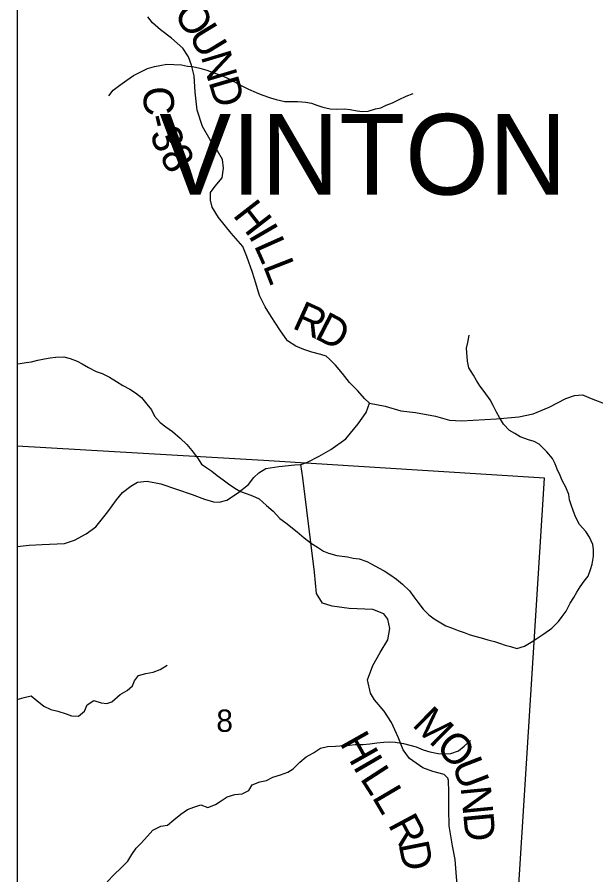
# Model space of a CAD drawing. Extents: x -15 to 405, y -40 to 87.
# Drawn here: x 2.104 to 3.191, y 16.197 to 17.808 of the extents above; entities that cross this region are included whole.
import ezdxf

# ---------------------------------------------------------------- set-up
doc = ezdxf.new("R2010")
doc.units = 0
for name, color, linetype in [('GM_X_Adjacent_County_Text', 7, 'Continuous'), ('GM_X_Airport_Location_Class_2', 7, 'Continuous'), ('GM_X_County_Road', 7, 'Continuous'), ('GM_X_County_Road_Text', 7, 'Continuous'), ('GM_X_Minor_Lake', 7, 'Continuous'), ('GM_X_Township', 7, 'Continuous'), ('GM_X_Township_Text', 7, 'Continuous')]:
    doc.layers.add(name, color=color, linetype=linetype)

msp = doc.modelspace()

# ---------------------------------------------------------------- linework, layer by layer
at = {"layer": 'GM_X_Adjacent_County_Text'}
for points in [[(2.2764, 17.6596), (2.2846, 17.6701), (2.2975, 17.6796), (2.3107, 17.6891), (2.3232, 17.6982), (2.3365, 17.7047), (2.3494, 17.7108), (2.3626, 17.7146), (2.3725, 17.7169), (2.3853, 17.7192), (2.399, 17.7188), (2.413, 17.7181), (2.4244, 17.7154), (2.4338, 17.7147), (2.4475, 17.712), (2.4607, 17.7079), (2.4755, 17.7026), (2.485, 17.6992), (2.4986, 17.6935), (2.5126, 17.6863), (2.5225, 17.6807), (2.5392, 17.672), (2.5536, 17.6659), (2.5638, 17.6614), (2.5801, 17.6557), (2.5907, 17.6527), (2.6074, 17.6493), (2.618, 17.6493), (2.6316, 17.649), (2.6468, 17.6479), (2.657, 17.646), (2.6676, 17.6422), (2.6786, 17.6384), (2.6926, 17.6354), (2.704, 17.635), (2.7195, 17.6351), (2.7298, 17.6339), (2.743, 17.6313), (2.7529, 17.6302), (2.7639, 17.6309), (2.7775, 17.6355), (2.7873, 17.6374), (2.7976, 17.6424), (2.8093, 17.6469), (2.8218, 17.6526), (2.835, 17.6591), (2.8483, 17.6644)], [(3.1215, 16.6724), (3.1283, 16.6819), (3.1355, 16.6921), (3.143, 16.7069), (3.1499, 16.7175), (3.1555, 16.7278), (3.1619, 16.7377), (3.1695, 16.7483), (3.1767, 16.7578), (3.1816, 16.7703), (3.1846, 16.7802), (3.1869, 16.795), (3.1869, 16.8075), (3.1857, 16.8173), (3.1796, 16.8306), (3.1728, 16.8416), (3.1607, 16.8545), (3.1535, 16.8681), (3.1493, 16.8791), (3.1447, 16.8916), (3.1417, 16.9011), (3.1405, 16.9109), (3.1348, 16.925), (3.128, 16.9371), (3.1246, 16.9469), (3.1189, 16.9587), (3.1147, 16.9685), (3.1098, 16.9784), (3.0991, 16.9909), (3.0847, 17.0053), (3.0752, 17.0106), (3.065, 17.0136), (3.0495, 17.0196), (3.0392, 17.0253), (3.029, 17.031), (3.018, 17.0431), (3.0104, 17.0556), (3.0047, 17.0658), (2.9983, 17.078), (2.9926, 17.089), (2.9819, 17.1045), (2.9732, 17.1151), (2.9671, 17.125), (2.9614, 17.1348), (2.9531, 17.1488), (2.9501, 17.1617), (2.9485, 17.186), (2.9508, 17.1966), (2.9534, 17.2103)], [(2.1045, 17.1563), (2.1103, 17.1572), (2.1216, 17.1587), (2.1315, 17.1602), (2.1432, 17.1633), (2.1561, 17.1659), (2.1667, 17.1678), (2.1773, 17.169), (2.1924, 17.1694), (2.2038, 17.1664), (2.2175, 17.1615), (2.2269, 17.1562), (2.2387, 17.1494), (2.2531, 17.1422), (2.2641, 17.138), (2.2777, 17.1316), (2.291, 17.1233), (2.3031, 17.1157), (2.316, 17.1089), (2.327, 17.1017), (2.338, 17.0934), (2.3479, 17.0805), (2.3566, 17.0699), (2.3627, 17.0581), (2.3729, 17.0464), (2.3835, 17.0381), (2.396, 17.0294), (2.4104, 17.0169), (2.423, 17.0051), (2.4324, 16.9938), (2.4431, 16.9801), (2.451, 16.968), (2.4605, 16.9612), (2.4704, 16.9548), (2.4802, 16.9468), (2.4916, 16.9385), (2.5015, 16.9309), (2.5136, 16.923), (2.5242, 16.9165), (2.5367, 16.912), (2.5462, 16.9082), (2.5591, 16.9029), (2.5731, 16.8901), (2.5852, 16.8794), (2.5978, 16.8662), (2.6088, 16.8575), (2.6307, 16.8408), (2.6433, 16.8295), (2.6573, 16.8189), (2.6687, 16.8121), (2.6797, 16.8045), (2.6891, 16.8007), (2.705, 16.7962), (2.7247, 16.7939), (2.7357, 16.7917), (2.7471, 16.7902), (2.7611, 16.7853), (2.7706, 16.7803), (2.7831, 16.7735), (2.7937, 16.7679), (2.8066, 16.7595), (2.8172, 16.752), (2.8282, 16.7425), (2.8411, 16.73), (2.8495, 16.7186), (2.8567, 16.7088), (2.8669, 16.6955), (2.8779, 16.6849), (2.8878, 16.6774), (2.8972, 16.6721), (2.9098, 16.6645), (2.92, 16.6603), (2.9325, 16.6558), (2.9439, 16.6516), (2.9537, 16.6482), (2.9639, 16.6448), (2.9761, 16.6415), (2.9886, 16.6381), (3.0007, 16.635), (3.0106, 16.6316), (3.0212, 16.6279), (3.031, 16.6252), (3.0428, 16.6218), (3.0572, 16.6264), (3.07, 16.6336), (3.0802, 16.6408), (3.0939, 16.6492), (3.1086, 16.6598), (3.1215, 16.6724)], [(2.1045, 16.5257), (2.1046, 16.5257), (2.1179, 16.5299), (2.1311, 16.533), (2.1417, 16.5243), (2.1546, 16.5137), (2.1675, 16.5072), (2.1811, 16.5042), (2.1967, 16.4993), (2.2065, 16.4951), (2.2194, 16.4948), (2.2311, 16.5043), (2.2361, 16.5157), (2.2482, 16.524), (2.2622, 16.5199), (2.2728, 16.5184), (2.2826, 16.5218), (2.2982, 16.5355), (2.311, 16.5427), (2.3212, 16.5518), (2.325, 16.5613), (2.3322, 16.5708), (2.3462, 16.575), (2.3598, 16.5776), (2.3731, 16.5826), (2.3864, 16.5906)], [(2.2736, 16.1835), (2.2865, 16.1976), (2.2993, 16.2093), (2.3122, 16.2222), (2.3197, 16.2348), (2.3277, 16.2465), (2.3375, 16.256), (2.3492, 16.2693), (2.3595, 16.2807), (2.3746, 16.2879), (2.3867, 16.2902), (2.3988, 16.3001), (2.4117, 16.3107), (2.4242, 16.3191), (2.4363, 16.324), (2.4492, 16.3282), (2.4624, 16.3229), (2.4772, 16.3287), (2.4878, 16.3355), (2.4992, 16.3431), (2.5132, 16.3477), (2.5268, 16.3488), (2.5397, 16.3549), (2.5461, 16.3659), (2.5601, 16.3712), (2.5726, 16.3739), (2.5847, 16.38), (2.5991, 16.3846), (2.6127, 16.3895), (2.623, 16.396), (2.6351, 16.4081), (2.6476, 16.418), (2.6612, 16.4256), (2.6744, 16.4347), (2.6873, 16.4378), (2.7025, 16.4386), (2.7184, 16.4393), (2.7286, 16.4401), (2.7392, 16.4413), (2.7536, 16.4413), (2.7668, 16.4428), (2.7797, 16.4447), (2.7934, 16.4459), (2.8032, 16.4463), (2.8142, 16.4459), (2.8301, 16.4433), (2.8419, 16.4399), (2.854, 16.4369), (2.8672, 16.4316), (2.8797, 16.4278), (2.8949, 16.4248), (2.907, 16.4237), (2.9191, 16.4248), (2.9335, 16.4298), (2.9438, 16.4381), (2.9559, 16.4488)]]:
    msp.add_lwpolyline(points, dxfattribs=at)
at = {"layer": 'GM_X_Airport_Location_Class_2'}
msp.add_lwpolyline([(2.1045, 20.8941), (2.1045, 14.9438)], dxfattribs=at)
msp.add_lwpolyline([(2.1045, 17.0018), (2.1045, 15.9795), (3.0308, 15.9294), (3.0946, 16.9419), (2.5673, 16.9746)], close=True, dxfattribs=at)
at = {"layer": 'GM_X_Township'}
msp.add_line((2.1045, 20.8941), (2.1045, 14.0941), dxfattribs=at)
msp.add_line((2.1045, 20.8941), (2.1045, 14.0941), dxfattribs=at)
at = {"layer": 'GM_X_Township_Text'}
for points in [[(2.7663, 17.0826), (2.7572, 17.0905), (2.7439, 17.1064), (2.7287, 17.1211), (2.7154, 17.1382), (2.7024, 17.1537), (2.6914, 17.1654), (2.6849, 17.1707), (2.6747, 17.1741), (2.658, 17.1782), (2.6428, 17.1835), (2.6276, 17.1895), (2.6124, 17.1993), (2.5976, 17.2202), (2.5816, 17.2455), (2.5705, 17.2633), (2.5598, 17.2849), (2.5526, 17.308), (2.5468, 17.3277), (2.5361, 17.358), (2.5281, 17.377), (2.5064, 17.4019), (2.4828, 17.4311), (2.471, 17.4508), (2.4675, 17.464), (2.4678, 17.4784), (2.4765, 17.4902), (2.4894, 17.5058), (2.492, 17.524), (2.49, 17.5399), (2.4809, 17.5562), (2.4668, 17.577), (2.4526, 17.6024), (2.4427, 17.6331), (2.4388, 17.6668), (2.4368, 17.6971), (2.4318, 17.7176), (2.4264, 17.7331), (2.4158, 17.749), (2.3945, 17.7683), (2.3736, 17.7838), (2.3584, 17.797), (2.35, 17.8084)], [(2.1045, 16.8131), (2.1271, 16.8159), (2.1517, 16.8171), (2.1934, 16.8191), (2.2119, 16.8253), (2.2339, 16.8371), (2.2524, 16.8504), (2.2747, 16.8785), (2.2913, 16.9009), (2.3026, 16.9146), (2.3177, 16.9268), (2.3306, 16.9344), (2.3484, 16.9363), (2.3742, 16.9311), (2.433, 16.9111), (2.4565, 16.9025), (2.4732, 16.8972), (2.4838, 16.8965), (2.4982, 16.9003), (2.5186, 16.9132), (2.5387, 16.93), (2.5492, 16.9429), (2.5587, 16.9516), (2.5716, 16.96), (2.5962, 16.9635), (2.6257, 16.9666), (2.6375, 16.9674), (2.6496, 16.9716), (2.6719, 16.983), (2.6939, 16.9952), (2.7215, 17.0153), (2.7452, 17.0438), (2.76, 17.0647), (2.7663, 17.0826), (2.7955, 17.077), (2.8251, 17.0683), (2.8528, 17.065), (2.8904, 17.0578), (2.9165, 17.0507), (2.9393, 17.0493), (3.0045, 17.0528), (3.0469, 17.0571), (3.0738, 17.0625), (3.1037, 17.0751), (3.1351, 17.0914), (3.1514, 17.0972), (3.1661, 17.098), (3.1859, 17.0901), (3.2087, 17.081)], [(2.932, 16.1612), (2.9273, 16.2253), (2.9219, 16.2511), (2.9157, 16.289), (2.9152, 16.3197), (2.9151, 16.3576), (2.9147, 16.369), (2.9143, 16.3739), (2.9131, 16.3781), (2.9066, 16.3853), (2.8854, 16.3909), (2.8661, 16.3977), (2.8414, 16.4154), (2.8292, 16.4317), (2.82, 16.4552), (2.8074, 16.4828), (2.7937, 16.504), (2.7758, 16.5252), (2.7682, 16.5377), (2.7624, 16.5631), (2.7722, 16.5897), (2.7861, 16.614), (2.8008, 16.6383), (2.8045, 16.6591), (2.8007, 16.677), (2.7934, 16.6868), (2.7726, 16.6951), (2.7278, 16.6969), (2.696, 16.701), (2.6778, 16.707), (2.6667, 16.7248), (2.6628, 16.765), (2.641, 16.942), (2.6375, 16.9674)]]:
    msp.add_lwpolyline(points, dxfattribs=at)

# ---------------------------------------------------------------- texts
at = {"layer": 'GM_X_County_Road'}
msp.add_text('8', height=0.0419, rotation=0, dxfattribs=at).set_placement((2.4786, 16.4652))
at = {"layer": 'GM_X_County_Road_Text'}
msp.add_text('VINTON', height=0.15152, rotation=0, dxfattribs=at).set_placement((2.3715, 17.4742))
at = {"layer": 'GM_X_Minor_Lake'}
for s, rotation, p in [('O', 305.0905, (2.3965, 17.8134)), ('U', 301.3374, (2.4247, 17.7733)), ('N', 286.739, (2.4491, 17.7341)), ('D', 286.3057, (2.4635, 17.6863)), ('C', 274.8453, (2.3398, 17.6751)), ('-', 283.1188, (2.3452, 17.6198)), ('3', 290.86, (2.3529, 17.589)), ('8', 301.5722, (2.3705, 17.5459)), ('H', 307.8986, (2.508, 17.4355)), ('I', 300.289, (2.5376, 17.3977)), ('L', 294.0574, (2.5486, 17.379)), ('L', 291.343, (2.5657, 17.3408)), ('R', 335.4914, (2.619, 17.2243)), ('D', 332.7768, (2.6608, 17.2053)), ('M', 315.3133, (2.8444, 16.4775)), ('H', 299.3861, (2.709, 16.4447)), ('O', 315, (2.8882, 16.4342)), ('I', 300.2356, (2.734, 16.4003)), ('U', 291.1777, (2.9201, 16.4041)), ('L', 302.9032, (2.7473, 16.3777)), ('L', 300.4221, (2.77, 16.3426)), ('N', 275.5091, (2.9373, 16.3614)), ('R', 298.1345, (2.8001, 16.2913)), ('D', 275.326, (2.9421, 16.3117)), ('D', 281.3221, (2.8206, 16.2543))]:
    msp.add_text(s, height=0.0568, rotation=rotation, dxfattribs=at).set_placement(p)

doc.saveas('drawing.dxf')
